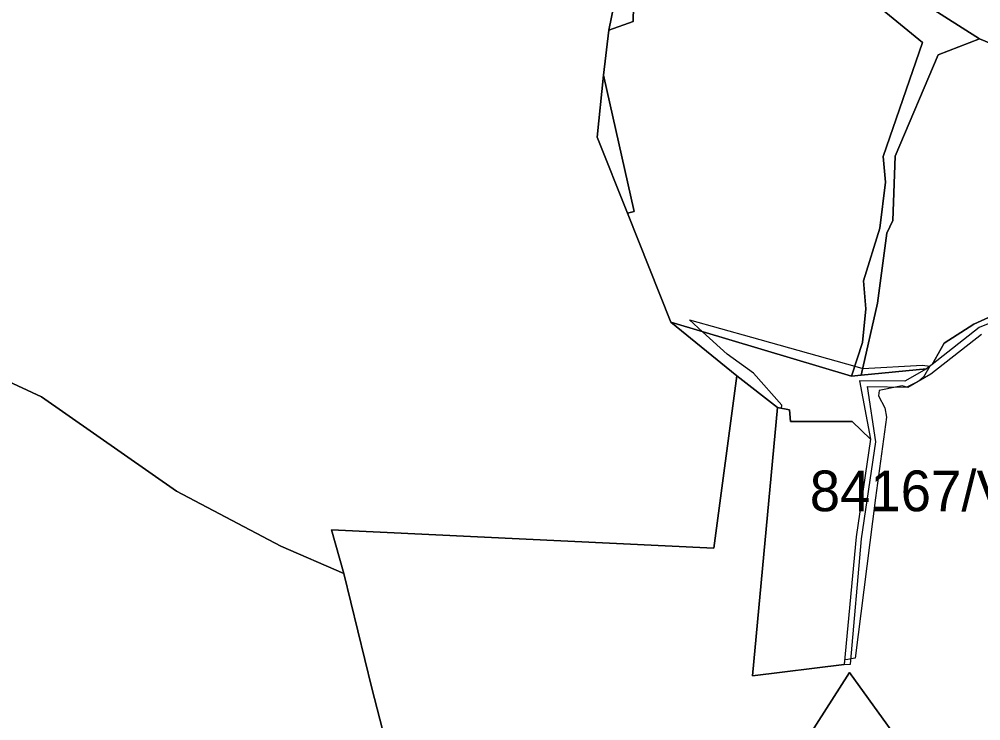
# Model space of a CAD drawing. Extents: x -477304 to -465429, y -1159113 to -1149210.
# Drawn here: x -474328.7 to -473974.9, y -1151494.4 to -1151236.1 of the extents above; entities that cross this region are included whole.
import ezdxf

# ---------------------------------------------------------------- set-up
doc = ezdxf.new("R2010")
doc.units = 0
for name, color, linetype in [('BPEJ_s', 7, 'Continuous'), ('PUPFL_s', 7, 'Continuous'), ('trav_porost_s', 7, 'Continuous')]:
    doc.layers.add(name, color=color, linetype=linetype)

msp = doc.modelspace()

# ---------------------------------------------------------------- linework, layer by layer
at = {"layer": 'BPEJ_s'}
msp.add_lwpolyline([(-474021.25, -1151363.86), (-474018.29, -1151364.69), (-473996.33, -1151363.42), (-473993.63, -1151363.84), (-473993.56, -1151363.85), (-473995.9, -1151367.89), (-473996.87, -1151368.74), (-473997.61, -1151369.39), (-473999.66, -1151370.36), (-474002.08, -1151371.52), (-474003.79, -1151371.09), (-474005.64, -1151371.46), (-474012.31, -1151372.8), (-474012.52, -1151374.71), (-474010.18, -1151379.19), (-474009.54, -1151382.6), (-474013.58, -1151412.26), (-474021.12, -1151471.36), (-474022.58, -1151471.59), (-474023.82, -1151471.78), (-474024.98, -1151471.95), (-474025.14, -1151473.68), (-474034.68, -1151474.86), (-474058.89, -1151477.85), (-474049.64, -1151378.98), (-474048.22, -1151379.26), (-474048.11, -1151378.12), (-474058.55, -1151366.4), (-474068.14, -1151359.37), (-474077.21, -1151351.14), (-474082.02, -1151346.77), (-474059.19, -1151353.19)], close=True, dxfattribs=at)
msp.add_lwpolyline([(-474022.58, -1151471.59), (-474023.82, -1151471.78), (-474024.98, -1151471.95), (-474025.14, -1151473.68), (-474034.68, -1151474.86), (-474058.89, -1151477.85), (-474049.64, -1151378.98), (-474048.22, -1151379.26), (-474048.11, -1151378.12), (-474058.55, -1151366.4), (-474068.14, -1151359.37), (-474077.21, -1151351.14), (-474082.02, -1151346.77), (-474059.19, -1151353.19), (-474021.25, -1151363.86), (-474018.29, -1151364.69), (-473996.33, -1151363.42), (-473993.63, -1151363.84), (-473993.56, -1151363.85), (-473995.9, -1151367.89), (-473996.87, -1151368.74), (-473997.61, -1151369.39), (-473999.66, -1151370.36), (-474002.08, -1151371.52), (-474003.79, -1151371.09), (-474005.64, -1151371.46), (-474012.31, -1151372.8), (-474012.52, -1151374.71), (-474010.18, -1151379.19), (-474009.54, -1151382.6), (-474013.58, -1151412.26), (-474021.12, -1151471.36), (-474022.58, -1151471.59)], dxfattribs=at)
at = {"layer": 'PUPFL_s'}
for points in [[(-473962.55, -1151248.54), (-473975.3, -1151243.24), (-474007.24, -1151222.96), (-473986.22, -1151198.62), (-473958.23, -1151209.85)], [(-474105.45, -1151209.52), (-474111.73, -1151240.1), (-474113.69, -1151256.68), (-474116, -1151279.54), (-474104.92, -1151307.44), (-474088.95, -1151347.63), (-474064.62, -1151367.38), (-474073.14, -1151430.82), (-474213.77, -1151424.09), (-474209.21, -1151440.16), (-474232.46, -1151430.08), (-474270.85, -1151409.82), (-474320.51, -1151375.05), (-474371.5, -1151351.42), (-474383.15, -1151353.26), (-474380.39, -1151351.04), (-474374.7, -1151344.13), (-474371.56, -1151338.54), (-474358.54, -1151297.18), (-474353.4, -1151286.54), (-474340.2, -1151264.72), (-474334.91, -1151253.96), (-474331.59, -1151235.38)], [(-474102.12, -1151209.29), (-474102.81, -1151236.86), (-474111.73, -1151240.1), (-474105.45, -1151209.52)], [(-474007.24, -1151222.96), (-473975.3, -1151243.24), (-473990.48, -1151249.15), (-474006.38, -1151286.46), (-474007.2, -1151310.13), (-474009.43, -1151314.89), (-474012.86, -1151340.56), (-474018.85, -1151367.07), (-474022.43, -1151367.51), (-474018.4, -1151355.05), (-474017.18, -1151342.73), (-474017.97, -1151332.33), (-474012.02, -1151312.95), (-474009.92, -1151296.1), (-474010.81, -1151286.61), (-473996.25, -1151244.68), (-474026.55, -1151219.72)], [(-473936.57, -1151329.86), (-473977.37, -1151348.38), (-473988.33, -1151355.3), (-473992.75, -1151363.15), (-473994.84, -1151364.78), (-474018.85, -1151367.07), (-474012.86, -1151340.56), (-474009.43, -1151314.89), (-474007.2, -1151310.13), (-474006.38, -1151286.46), (-473990.48, -1151249.15), (-473975.3, -1151243.24), (-473962.55, -1151248.54)], [(-474371.5, -1151351.42), (-474320.51, -1151375.05), (-474270.85, -1151409.82), (-474232.46, -1151430.08), (-474209.21, -1151440.16), (-474198.9, -1151482.41), (-474191.15, -1151512.75), (-474181.82, -1151551.67), (-474177.04, -1151570.52), (-474251.55, -1151574.26), (-474308.04, -1151577.01), (-474381.39, -1151580.03)], [(-473941.55, -1151501.19), (-473980.51, -1151553.66), (-473990.86, -1151521.1), (-473995.26, -1151515.44), (-474023.2, -1151476.55), (-474053.07, -1151523.53), (-474126.97, -1151511.08), (-474181.82, -1151551.67), (-474191.15, -1151512.75), (-474198.9, -1151482.41), (-474209.21, -1151440.16), (-474213.77, -1151424.09), (-474073.14, -1151430.82), (-474064.62, -1151367.38), (-474049.64, -1151378.98), (-474058.89, -1151477.85), (-474025.14, -1151473.68), (-474022.75, -1151473.51), (-474018.77, -1151427.41), (-474013.45, -1151391.7), (-474016.59, -1151371.25), (-474001.68, -1151371.54), (-473993.18, -1151366.59), (-473974.62, -1151352.01)]]:
    msp.add_lwpolyline(points, dxfattribs=at)
for points in [[(-474039.91, -1151206.17), (-474026.55, -1151219.72), (-473996.25, -1151244.68), (-474010.81, -1151286.61), (-474009.92, -1151296.1), (-474012.02, -1151312.95), (-474017.97, -1151332.33), (-474017.18, -1151342.73), (-474018.4, -1151355.05), (-474022.43, -1151367.51), (-474088.95, -1151347.63), (-474104.92, -1151307.44), (-474102.38, -1151306.92), (-474113.69, -1151256.68), (-474111.73, -1151240.1), (-474102.81, -1151236.86), (-474102.12, -1151209.29), (-474084.93, -1151210.88), (-474062.25, -1151207.49), (-474062.02, -1151210.85)], [(-474113.69, -1151256.68), (-474102.38, -1151306.92), (-474104.92, -1151307.44), (-474116, -1151279.54)], [(-473908.39, -1151326.19), (-473925.77, -1151329.42), (-473931.8, -1151331.93), (-473975.45, -1151349.62), (-473992.75, -1151363.15), (-473988.33, -1151355.3), (-473977.37, -1151348.38), (-473936.57, -1151329.86), (-473930.05, -1151322.4), (-473925.01, -1151326.78), (-473910.3, -1151323.99)], [(-474018.85, -1151367.07), (-473994.84, -1151364.78), (-474002.77, -1151369.36), (-474019.53, -1151369.15), (-474015.42, -1151390.65), (-474022.2, -1151384.13), (-474044.86, -1151384.13), (-474045.19, -1151379.86), (-474049.64, -1151378.98), (-474064.62, -1151367.38), (-474088.95, -1151347.63), (-474022.43, -1151367.51)], [(-473995.26, -1151515.44), (-474025.29, -1151541.86), (-474038.8, -1151554.27), (-474047.06, -1151558.48), (-474087.44, -1151569.12), (-474174.1, -1151619.97), (-474177.04, -1151570.52), (-474181.82, -1151551.67), (-474126.97, -1151511.08), (-474053.07, -1151523.53), (-474023.2, -1151476.55)]]:
    msp.add_lwpolyline(points, close=True, dxfattribs=at)
at = {"layer": 'trav_porost_s'}
msp.add_lwpolyline([(-474049.64, -1151378.98), (-474045.19, -1151379.86), (-474044.86, -1151384.13), (-474022.2, -1151384.13), (-474015.42, -1151390.65), (-474020.7, -1151426.61), (-474025.14, -1151473.68), (-474058.89, -1151477.85)], close=True, dxfattribs=at)

# ---------------------------------------------------------------- texts
at = {"layer": 'BPEJ_s'}
msp.add_text('84167/V.', height=15, dxfattribs=at).set_placement((-474037.79, -1151417.23))

doc.saveas('drawing.dxf')
